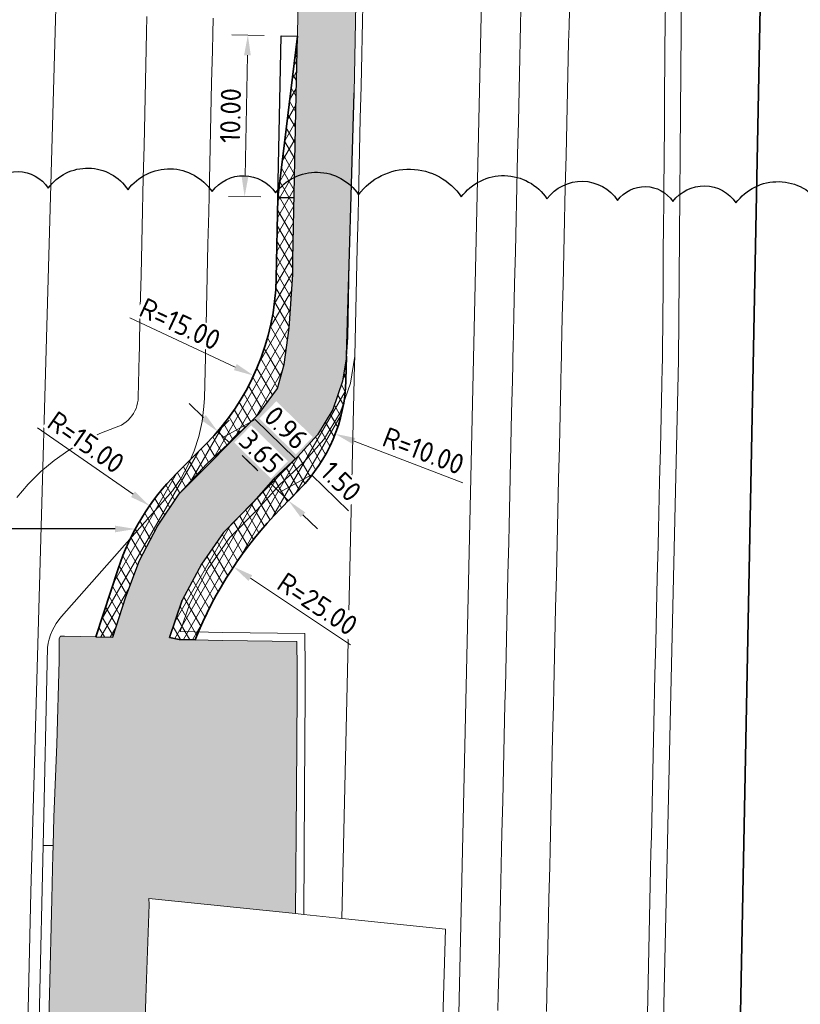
# Model space of a CAD drawing. Header units: metres. Extents: x 250001 to 257773, y 598992 to 609118.
# Tile 493 of 656: x 253848 to 253896, y 604602 to 604663. Entities that reach past the tile are written whole.
import ezdxf
from ezdxf import colors
from ezdxf.entities.mleader import LeaderData, LeaderLine
from ezdxf.lldxf.tags import DXFTag
from ezdxf.math import Vec2, Vec3

# ---------------------------------------------------------------- set-up
doc = ezdxf.new("R2010")
doc.units = ezdxf.units.M
for name, color, linetype, lineweight in [('B-WE-GR-GRAS-GV', 252, 'Continuous', 13), ('B-WE-GW-TALUD_KRUIN-G', 252, 'Continuous', 18), ('B-WE-KG-GRENS_PERCEEL-G', 150, 'KG-PERCEEL', 18), ('B-WE-OG-TERREIN_ERF-GV', 7, 'Continuous', 18), ('B-WE-VH-VERHARDING_GESLOTEN-GV', 252, 'Continuous', 18), ('N-WE-VH-KANTVERHARDING-G', 210, 'Continuous', 35), ('N-WE-VH-VERHARDING_ASFALT-A', 252, 'Continuous', 18), ('X-XX-AL-AANKLEDING-M', 7, 'Continuous', 18), ('X-XX-AL-AANKLEDING-T25', 7, 'Continuous', 25), ('X-XX-AL-REFERENTIE-G', 7, 'Continuous', 18)]:
    doc.layers.add(name, color=color, linetype=linetype, lineweight=lineweight)
doc.layers.add('HULPLIJN', color=220, linetype='Continuous', plot=False)
doc.layers.add('HULPLIJN ARCERING', color=220, linetype='Continuous', plot=False)
doc.layers.add('N-WE-KG-GRENS INMETING-G', color=240, linetype='FENCELINE1', lineweight=35, plot=False)
doc.styles.add('NLCS-ISO-ANNOTATIEF-T25', font='NLCS-ISO.ttf', dxfattribs={"height": 2.5})
doc.styles.get("Standard").update_dxf_attribs({"font": 'NLCS-ISO.ttf'})
doc.linetypes.add('FENCELINE1', pattern='A,6.35,-2.54,[133,ltypeshp.shx,S=2.54,R=0,X=-2.54,Y=0],-2.54,25.4', length=36.83)
tags = doc.linetypes.add('KG-PERCEEL', pattern='A,5.5,-2,["P",Standard,S=1.8,R=0,X=-0.5,Y=-0.9],-2,5.5,-2,[5,NLCS.SHX,S=0.75,R=0,X=0,Y=0],-2', length=19).pattern_tags.tags
tags[6] = DXFTag(74, 10)
doc.dimstyles.new('NLCS-ANNOTATIEF-T25-PIJL_L2_H1', dxfattribs={"dimtxt": 2.5, "dimasz": 2.5, "dimexe": 2, "dimexo": 2, "dimgap": 0.7, "dimtad": 1, "dimzin": 0, "dimdsep": 46, "dimtxsty": 'NLCS-ISO-ANNOTATIEF-T25', "dimcen": 0, "dimdle": 2, "dimclrd": 256, "dimclre": 256, "dimclrt": 256, "dimadec": 1, "dimazin": 0, "dimtfac": 1, "dimtdec": 3, "dimtofl": 0, "dimtmove": 0, "dimatfit": 3, "dimfxl": 2, "dimfxlon": 1, "dimtfillclr": 256, "dimtolj": 1, "dimtzin": 0, "dimlwd": -1, "dimlwe": -1, "dimarcsym": 0})
pattern_1 = [(60, (0, 0), (-0.4330127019, 0.25), []), (120, (0, 0), (-0.4330127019, -0.25), [])]

# ---------------------------------------------------------------- blocks, each defined once
blk = doc.blocks.new('BS2021-132-Xref-KAD-20210617')
at = {"layer": 'B-WE-KG-GRENS_PERCEEL-G', "flags": 128}
for points in [[(253880.357, 604845.815), (253865.184, 604168.152), (253841.404, 604155.428)], [(253837.061, 604153.104), (253837.14, 604159.91), (253837.47, 604175.98), (253840.21, 604271.44), (253841.37, 604319.24), (253842.61, 604368.89), (253844.36, 604421.76), (253845.81, 604476.66), (253846.42, 604500), (253847.04, 604519.96), (253847.12, 604532.57), (253847.23, 604558.2), (253848.39, 604609.04), (253849.97, 604665.21), (253851.13, 604710.81), (253851.71, 604738.72), (253852.7, 604779.03), (253852.94, 604816.25), (253852.987, 604818.495)]]:
    blk.add_lwpolyline(points, dxfattribs=at)
blk = doc.blocks.new('*D75')
at = {"layer": 'Defpoints', "color": 0, "transparency": 16777216}
for p in [(253863.879, 604662.017), (253861.618, 604652.06), (253863.677, 604652.019)]:
    blk.add_point(p, dxfattribs=at)
at = {"layer": 'X-XX-AL-AANKLEDING-M', "transparency": 16777216}
for p, q in [((253862.82, 604662.038), (253860.82, 604662.078)), ((253861.795, 604660.809), (253861.644, 604653.31)), ((253862.618, 604652.04), (253860.619, 604652.08))]:
    blk.add_line(p, q, dxfattribs=at)
for points in [[(253861.586, 604660.813), (253862.003, 604660.804), (253861.82, 604662.058)], [(253861.435, 604653.314), (253861.852, 604653.306), (253861.618, 604652.06)]]:
    blk.add_solid(points, dxfattribs=at)
at = {"layer": 'X-XX-AL-AANKLEDING-M', "transparency": 16777216, "insert": (253860.744, 604657.079), "char_height": 1.25, "attachment_point": 5, "rotation": 88.84534, "style": 'NLCS-ISO-ANNOTATIEF-T25', "bg_fill": 3, "box_fill_scale": 1.1, "bg_fill_color": 256, "bg_fill_true_color": 13158600, "bg_fill_transparency": 0}
blk.add_mtext('\\A1;10.00', dxfattribs=at)
blk = doc.blocks.new('*D76')
at = {"layer": 'Defpoints', "color": 0, "transparency": 16777216}
for p in [(253860.241, 604636.423), (253862.85, 604633.873)]:
    blk.add_point(p, dxfattribs=at)
at = {"layer": 'X-XX-AL-AANKLEDING-M', "transparency": 16777216}
for p, q in [((253860.654, 604636.846), (253861.353, 604637.561)), ((253861.548, 604635.972), (253862.369, 604635.17)), ((253863.263, 604634.296), (253863.962, 604635.011))]:
    blk.add_line(p, q, dxfattribs=at)
for points in [[(253861.693, 604636.121), (253861.402, 604635.823), (253860.654, 604636.846)], [(253862.514, 604635.319), (253862.223, 604635.021), (253863.263, 604634.296)]]:
    blk.add_solid(points, dxfattribs=at)
at = {"layer": 'X-XX-AL-AANKLEDING-M', "transparency": 16777216, "insert": (253862.64, 604636.268), "char_height": 1.25, "attachment_point": 5, "rotation": 315.65598, "style": 'NLCS-ISO-ANNOTATIEF-T25', "bg_fill": 3, "box_fill_scale": 1.1, "bg_fill_color": 256, "bg_fill_true_color": 13158600, "bg_fill_transparency": 0}
blk.add_mtext('\\A1;3.65', dxfattribs=at)
at = {"layer": 'Defpoints', "color": 0, "transparency": 16777216}
blk.add_point((253863.263, 604634.296), dxfattribs=at)
blk = doc.blocks.new('*D77')
at = {"layer": 'Defpoints', "color": 0, "transparency": 16777216}
for p in [(253859.966, 604637.518), (253858.892, 604636.42), (253860.241, 604636.423)]:
    blk.add_point(p, dxfattribs=at)
at = {"layer": 'X-XX-AL-AANKLEDING-M', "transparency": 16777216}
for p, q in [((253859.072, 604638.392), (253858.178, 604639.266)), ((253859.591, 604637.135), (253860.665, 604638.233)), ((253860.31, 604637.182), (253862.274, 604638.269)), ((253862.274, 604638.269), (253864.741, 604635.857)), ((253860.654, 604636.846), (253859.966, 604637.518)), ((253860.654, 604636.846), (253861.353, 604637.561)), ((253861.548, 604635.972), (253862.442, 604635.098))]:
    blk.add_line(p, q, dxfattribs=at)
for points in [[(253859.217, 604638.541), (253858.926, 604638.243), (253859.966, 604637.518)], [(253861.693, 604636.121), (253861.402, 604635.823), (253860.654, 604636.846)]]:
    blk.add_solid(points, dxfattribs=at)
at = {"layer": 'X-XX-AL-AANKLEDING-M', "transparency": 16777216, "insert": (253864.189, 604637.76), "char_height": 1.25, "attachment_point": 5, "rotation": 315.65598, "style": 'NLCS-ISO-ANNOTATIEF-T25', "bg_fill": 3, "box_fill_scale": 1.1, "bg_fill_color": 256, "bg_fill_true_color": 13158600, "bg_fill_transparency": 0}
blk.add_mtext('\\A1;0.96', dxfattribs=at)
blk = doc.blocks.new('*D78')
at = {"layer": 'Defpoints', "color": 0, "transparency": 16777216}
for p in [(253862.85, 604633.873), (253864.335, 604633.247), (253863.972, 604632.876)]:
    blk.add_point(p, dxfattribs=at)
at = {"layer": 'X-XX-AL-AANKLEDING-M', "transparency": 16777216}
for p, q in [((253862.369, 604635.17), (253861.475, 604636.043)), ((253863.263, 604634.296), (253863.962, 604635.011)), ((253863.799, 604633.772), (253865.763, 604634.858)), ((253865.763, 604634.858), (253868.052, 604632.622)), ((253863.263, 604634.296), (253864.335, 604633.247)), ((253864.335, 604633.247), (253865.034, 604633.963)), ((253865.229, 604632.374), (253866.123, 604631.5))]:
    blk.add_line(p, q, dxfattribs=at)
for points in [[(253862.514, 604635.319), (253862.223, 604635.021), (253863.263, 604634.296)], [(253865.375, 604632.523), (253865.084, 604632.225), (253864.335, 604633.247)]]:
    blk.add_solid(points, dxfattribs=at)
at = {"layer": 'X-XX-AL-AANKLEDING-M', "transparency": 16777216, "insert": (253867.589, 604634.437), "char_height": 1.25, "attachment_point": 5, "rotation": 315.65598, "style": 'NLCS-ISO-ANNOTATIEF-T25', "bg_fill": 3, "box_fill_scale": 1.1, "bg_fill_color": 256, "bg_fill_true_color": 13158600, "bg_fill_transparency": 0}
blk.add_mtext('\\A1;1.50', dxfattribs=at)
blk = doc.blocks.new('*D79')
at = {"layer": 'Defpoints', "color": 0, "transparency": 16777216}
for p in [(253855.736, 604632.929), (253868.038, 604624.346)]:
    blk.add_point(p, dxfattribs=at)
at = {"layer": 'X-XX-AL-AANKLEDING-M', "transparency": 16777216}
blk.add_line((253848.806, 604637.763), (253854.711, 604633.644), dxfattribs=at)
blk.add_solid([(253854.83, 604633.815), (253854.591, 604633.473), (253855.736, 604632.929)], dxfattribs=at)
at = {"layer": 'X-XX-AL-AANKLEDING-M', "transparency": 16777216, "insert": (253851.803, 604636.861), "char_height": 1.25, "attachment_point": 5, "rotation": 325.09884, "style": 'NLCS-ISO-ANNOTATIEF-T25', "bg_fill": 3, "box_fill_scale": 1.1, "bg_fill_color": 256, "bg_fill_true_color": 13158600, "bg_fill_transparency": 0}
blk.add_mtext('\\A1;R=15.00', dxfattribs=at)
blk = doc.blocks.new('*D80')
at = {"layer": 'Defpoints', "color": 0, "transparency": 16777216}
for p in [(253848.58, 604647.322), (253862.177, 604640.988)]:
    blk.add_point(p, dxfattribs=at)
at = {"layer": 'X-XX-AL-AANKLEDING-M', "transparency": 16777216}
blk.add_line((253854.517, 604644.556), (253861.044, 604641.516), dxfattribs=at)
blk.add_solid([(253861.132, 604641.704), (253860.956, 604641.327), (253862.177, 604640.988)], dxfattribs=at)
at = {"layer": 'X-XX-AL-AANKLEDING-M', "transparency": 16777216, "insert": (253857.625, 604644.184), "char_height": 1.25, "attachment_point": 5, "rotation": 335.02076, "style": 'NLCS-ISO-ANNOTATIEF-T25', "bg_fill": 3, "box_fill_scale": 1.1, "bg_fill_color": 256, "bg_fill_true_color": 13158600, "bg_fill_transparency": 0}
blk.add_mtext('\\A1;R=15.00', dxfattribs=at)
blk = doc.blocks.new('*D81')
at = {"layer": 'Defpoints', "color": 0, "transparency": 16777216}
for p in [(253860.935, 604629.153), (253881.735, 604615.283)]:
    blk.add_point(p, dxfattribs=at)
at = {"layer": 'X-XX-AL-AANKLEDING-M', "transparency": 16777216}
blk.add_line((253868.174, 604624.326), (253861.975, 604628.46), dxfattribs=at)
blk.add_solid([(253862.091, 604628.633), (253861.86, 604628.286), (253860.935, 604629.153)], dxfattribs=at)
at = {"layer": 'X-XX-AL-AANKLEDING-M', "transparency": 16777216, "insert": (253866.135, 604626.857), "char_height": 1.25, "attachment_point": 5, "rotation": 326.3019, "style": 'NLCS-ISO-ANNOTATIEF-T25', "bg_fill": 3, "box_fill_scale": 1.1, "bg_fill_color": 256, "bg_fill_true_color": 13158600, "bg_fill_transparency": 0}
blk.add_mtext('\\A1;R=25.00', dxfattribs=at)
blk = doc.blocks.new('*D82')
at = {"layer": 'Defpoints', "color": 0, "transparency": 16777216}
for p in [(253857.894, 604640.964), (253867.231, 604637.383)]:
    blk.add_point(p, dxfattribs=at)
at = {"layer": 'X-XX-AL-AANKLEDING-M', "transparency": 16777216}
blk.add_line((253875.121, 604634.358), (253868.398, 604636.936), dxfattribs=at)
blk.add_solid([(253868.473, 604637.13), (253868.324, 604636.741), (253867.231, 604637.383)], dxfattribs=at)
at = {"layer": 'X-XX-AL-AANKLEDING-M', "transparency": 16777216, "insert": (253872.692, 604636.333), "char_height": 1.25, "attachment_point": 5, "rotation": 339.02008, "style": 'NLCS-ISO-ANNOTATIEF-T25', "bg_fill": 3, "box_fill_scale": 1.1, "bg_fill_color": 256, "bg_fill_true_color": 13158600, "bg_fill_transparency": 0}
blk.add_mtext('\\A1;R=10.00', dxfattribs=at)
blk = doc.blocks.new('BS2021-132-Xref-BGT-GRIJS-20210617-aangepast')
at = {"layer": 'B-WE-GR-GRAS-GV', "flags": 128}
for points in [[(253868.668, 604672.754), (253868.397, 604658.489), (253868.098, 604647.985), (253868.067, 604646.905), (253868.008, 604643.361), (253867.93, 604642.146), (253867.685, 604640.634), (253867.086, 604638.896), (253866.127, 604637.33), (253864.897, 604635.968), (253863.417, 604634.572), (253862.033, 604633.017), (253860.321, 604631.286), (253858.943, 604629.317), (253857.76, 604627.083), (253856.978, 604624.789), (253857.565, 604624.664), (253860.268, 604624.598), (253864.848, 604624.531), (253864.872, 604622.87), (253864.875, 604621.341), (253864.821, 604615.296), (253864.779, 604607.694), (253865.279, 604607.643), (253865.321, 604615.292), (253865.375, 604621.339), (253865.372, 604622.874), (253865.341, 604625.024), (253860.278, 604625.098), (253857.634, 604625.162), (253858.22, 604626.884), (253859.37, 604629.056), (253860.706, 604630.965), (253862.398, 604632.675), (253863.776, 604634.223), (253865.255, 604635.618), (253866.529, 604637.029), (253867.541, 604638.681), (253868.172, 604640.512), (253868.443, 604642.185), (253868.597, 604648.899), (253868.643, 604650.899), (253868.666, 604651.923), (253868.689, 604652.898), (253868.734, 604654.898), (253868.78, 604656.897), (253868.826, 604658.897), (253868.872, 604660.896), (253868.896, 604661.92), (253868.918, 604662.896), (253868.964, 604664.895)], [(253868.964, 604664.895), (253868.918, 604662.896), (253868.896, 604661.92), (253868.872, 604660.896), (253868.826, 604658.897), (253868.78, 604656.897), (253868.734, 604654.898), (253868.689, 604652.898), (253868.666, 604651.923), (253868.643, 604650.899), (253868.597, 604648.899), (253868.443, 604642.185), (253868.431, 604641.672), (253867.644, 604607.4), (253867.864, 604607.377), (253874.049, 604606.741), (253873.411, 604585.293)], [(253877.3, 604601.712), (253877.322, 604602.686), (253877.368, 604604.686), (253877.414, 604606.685), (253877.46, 604608.685), (253877.506, 604610.684), (253877.53, 604611.709), (253877.552, 604612.684), (253877.598, 604614.683), (253877.644, 604616.683), (253877.69, 604618.682), (253877.735, 604620.637), (253877.736, 604620.682), (253877.76, 604621.706), (253877.782, 604622.681), (253877.828, 604624.681), (253877.874, 604626.68), (253877.92, 604628.68), (253877.966, 604630.679), (253877.989, 604631.703), (253878.012, 604632.678), (253878.058, 604634.678), (253878.104, 604636.677), (253878.15, 604638.677), (253878.196, 604640.676), (253878.219, 604641.7), (253878.23, 604642.178), (253878.242, 604642.676), (253878.288, 604644.675), (253878.334, 604646.675), (253878.38, 604648.674), (253878.426, 604650.674), (253878.449, 604651.698), (253878.472, 604652.673), (253878.518, 604654.673), (253878.564, 604656.672), (253878.61, 604658.672), (253878.656, 604660.671), (253878.679, 604661.695), (253878.702, 604662.671), (253878.748, 604664.67)], [(253878.748, 604664.67), (253878.702, 604662.671), (253878.679, 604661.695), (253878.656, 604660.671), (253878.61, 604658.672), (253878.564, 604656.672), (253878.518, 604654.673), (253878.472, 604652.673), (253878.449, 604651.698), (253878.426, 604650.674), (253878.38, 604648.674), (253878.334, 604646.675), (253878.288, 604644.675), (253878.242, 604642.676), (253878.23, 604642.178), (253878.219, 604641.7), (253878.196, 604640.676), (253878.15, 604638.677), (253878.104, 604636.677), (253878.058, 604634.678), (253878.012, 604632.678), (253877.989, 604631.703), (253877.966, 604630.679), (253877.92, 604628.68), (253877.874, 604626.68), (253877.828, 604624.681), (253877.782, 604622.681), (253877.76, 604621.706), (253877.736, 604620.682), (253877.735, 604620.637), (253877.69, 604618.682), (253877.644, 604616.683), (253877.598, 604614.683), (253877.552, 604612.684), (253877.53, 604611.709), (253877.506, 604610.684), (253877.46, 604608.685), (253877.414, 604606.685), (253877.368, 604604.686), (253877.322, 604602.686), (253877.3, 604601.712)], [(253880.299, 604601.643), (253880.321, 604602.617), (253880.367, 604604.617), (253880.413, 604606.616), (253880.459, 604608.616), (253880.505, 604610.615), (253880.529, 604611.64), (253880.551, 604612.615), (253880.597, 604614.614), (253880.643, 604616.614), (253880.689, 604618.613), (253880.734, 604620.568), (253880.735, 604620.613), (253880.759, 604621.637), (253880.781, 604622.612), (253880.827, 604624.612), (253880.873, 604626.611), (253880.919, 604628.611), (253880.965, 604630.61), (253880.989, 604631.634), (253881.011, 604632.609), (253881.057, 604634.609), (253881.103, 604636.608), (253881.149, 604638.608), (253881.195, 604640.607), (253881.219, 604641.631), (253881.23, 604642.109), (253881.241, 604642.607), (253881.287, 604644.606), (253881.333, 604646.606), (253881.379, 604648.605), (253881.425, 604650.605), (253881.449, 604651.629), (253881.471, 604652.604), (253881.517, 604654.604), (253881.563, 604656.603), (253881.609, 604658.603), (253881.655, 604660.602), (253881.678, 604661.626), (253881.701, 604662.602), (253881.747, 604664.601)], [(253847.515, 604633.448), (253848.225, 604634.277), (253849.001, 604635.044), (253849.838, 604635.745), (253850.73, 604636.374), (253851.67, 604636.927), (253852.654, 604637.401), (253853.673, 604637.791), (253853.836, 604637.854), (253853.993, 604637.931), (253854.143, 604638.021), (253854.284, 604638.124), (253854.415, 604638.239), (253854.536, 604638.365), (253854.646, 604638.501), (253854.743, 604638.646), (253854.828, 604638.799), (253854.898, 604638.959), (253854.955, 604639.124), (253854.997, 604639.294), (253855.023, 604639.467), (253855.035, 604639.641), (253855.095, 604642.232), (253855.106, 604642.71), (253855.117, 604643.208), (253855.163, 604645.207), (253855.209, 604647.207), (253855.255, 604649.206), (253855.301, 604651.206), (253855.324, 604652.229), (253855.347, 604653.205), (253855.393, 604655.205), (253855.439, 604657.204), (253855.484, 604659.203), (253855.53, 604661.203), (253855.554, 604662.227), (253855.576, 604663.202)], [(253881.747, 604664.601), (253881.701, 604662.602), (253881.678, 604661.626), (253881.655, 604660.602), (253881.609, 604658.603), (253881.563, 604656.603), (253881.517, 604654.604), (253881.471, 604652.604), (253881.449, 604651.629), (253881.425, 604650.605), (253881.379, 604648.605), (253881.333, 604646.606), (253881.287, 604644.606), (253881.241, 604642.607), (253881.23, 604642.109), (253881.219, 604641.631), (253881.195, 604640.607), (253881.149, 604638.608), (253881.103, 604636.608), (253881.057, 604634.609), (253881.011, 604632.609), (253880.989, 604631.634), (253880.965, 604630.61), (253880.919, 604628.611), (253880.873, 604626.611), (253880.827, 604624.612), (253880.781, 604622.612), (253880.759, 604621.637), (253880.735, 604620.613), (253880.734, 604620.568), (253880.689, 604618.613), (253880.643, 604616.614), (253880.597, 604614.614), (253880.551, 604612.615), (253880.529, 604611.64), (253880.505, 604610.615), (253880.459, 604608.616), (253880.413, 604606.616), (253880.367, 604604.617), (253880.321, 604602.617), (253880.299, 604601.643)], [(253886.555, 604601.499), (253886.577, 604602.474), (253886.621, 604604.473), (253886.665, 604606.473), (253886.71, 604608.472), (253886.754, 604610.472), (253886.776, 604611.496), (253886.798, 604612.471), (253886.842, 604614.471), (253886.887, 604616.47), (253886.931, 604618.47), (253886.974, 604620.425), (253886.975, 604620.469), (253886.999, 604621.493), (253887.023, 604622.469), (253887.07, 604624.468), (253887.118, 604626.467), (253887.165, 604628.467), (253887.213, 604630.466), (253887.237, 604631.49), (253887.261, 604632.466), (253887.308, 604634.465), (253887.356, 604636.465), (253887.403, 604638.464), (253887.451, 604640.463), (253887.475, 604641.487), (253887.487, 604641.965), (253887.491, 604642.463), (253887.506, 604644.463), (253887.522, 604646.463), (253887.538, 604648.464), (253887.554, 604650.464), (253887.562, 604651.488), (253887.57, 604652.464), (253887.602, 604656.464), (253887.617, 604658.464), (253887.633, 604660.465), (253887.641, 604661.489), (253887.649, 604662.465), (253887.665, 604664.465)], [(253859.395, 604651.111), (253859.419, 604652.135), (253859.441, 604653.111), (253859.487, 604655.11), (253859.533, 604657.11), (253859.579, 604659.109), (253859.625, 604661.109), (253859.648, 604662.132), (253859.67, 604663.108)], [(253855.576, 604663.202), (253855.554, 604662.227), (253855.53, 604661.203), (253855.484, 604659.203), (253855.439, 604657.204), (253855.393, 604655.205), (253855.347, 604653.205), (253855.324, 604652.229), (253855.301, 604651.206), (253855.255, 604649.206), (253855.209, 604647.207), (253855.163, 604645.207), (253855.117, 604643.208), (253855.106, 604642.71), (253855.095, 604642.232), (253855.035, 604639.641), (253855.023, 604639.467), (253854.997, 604639.294), (253854.955, 604639.124), (253854.898, 604638.959), (253854.828, 604638.799), (253854.743, 604638.646), (253854.646, 604638.501), (253854.536, 604638.365), (253854.415, 604638.239), (253854.284, 604638.124), (253854.143, 604638.021), (253853.993, 604637.931), (253853.836, 604637.854), (253853.673, 604637.791), (253852.654, 604637.401), (253851.67, 604636.927), (253850.73, 604636.374), (253849.838, 604635.745), (253849.001, 604635.044), (253848.225, 604634.277), (253847.515, 604633.448)], [(253848.461, 604582.217), (253849.143, 604611.917), (253849.423, 604624.16)], [(253859.67, 604663.108), (253859.648, 604662.132), (253859.625, 604661.109), (253859.579, 604659.109), (253859.533, 604657.11), (253859.487, 604655.11), (253859.441, 604653.111), (253859.419, 604652.135), (253859.395, 604651.111), (253859.349, 604649.112), (253859.303, 604647.112), (253859.257, 604645.113), (253859.212, 604643.114), (253859.2, 604642.616), (253859.189, 604642.138), (253859.131, 604639.6), (253859.105, 604639.079), (253858.991, 604638.146), (253858.79, 604637.229), (253858.503, 604636.334), (253858.134, 604635.47), (253857.685, 604634.645), (253857.16, 604633.865), (253850.289, 604626.082)], [(253849.423, 604624.16), (253849.143, 604611.917), (253849.769, 604611.902), (253849.809, 604613.664), (253850.004, 604618.177), (253850.138, 604623.338), (253850.139, 604624.392), (253850.139, 604624.724), (253850.224, 604624.865), (253850.468, 604624.86), (253853.452, 604624.804), (253854.274, 604627.306), (253855.104, 604629.543), (253856.219, 604631.681), (253857.564, 604633.669), (253859.258, 604635.512), (253860.959, 604637.089), (253862.499, 604638.625), (253863.652, 604640.196), (253864.071, 604641.683), (253864.368, 604643.917), (253864.609, 604647.25), (253864.6, 604648.168), (253864.805, 604658.339), (253865.121, 604672.836)], [(253850.289, 604626.082), (253857.16, 604633.865), (253857.685, 604634.645), (253858.134, 604635.47), (253858.503, 604636.334), (253858.79, 604637.229), (253858.991, 604638.146), (253859.105, 604639.079), (253859.131, 604639.6), (253859.189, 604642.138), (253859.2, 604642.616), (253859.212, 604643.114), (253859.257, 604645.113), (253859.303, 604647.112), (253859.349, 604649.112), (253859.395, 604651.111)]]:
    blk.add_lwpolyline(points, dxfattribs=at)
blk.add_lwpolyline([(253868.431, 604641.672), (253868.443, 604642.185), (253868.172, 604640.512), (253867.541, 604638.681), (253866.529, 604637.029), (253865.255, 604635.618), (253863.776, 604634.223), (253862.398, 604632.675), (253860.706, 604630.965), (253859.37, 604629.056), (253858.22, 604626.884), (253857.634, 604625.162), (253860.278, 604625.098), (253865.341, 604625.024), (253865.372, 604622.874), (253865.375, 604621.339), (253865.321, 604615.292), (253865.279, 604607.643), (253867.644, 604607.4)], close=True, dxfattribs=at)
at = {"layer": 'B-WE-GR-GRAS-GV'}
blk.add_lwpolyline([(253850.289, 604626.082, 0.158369), (253849.423, 604624.16)], format="xyb", dxfattribs=at)
at = {"layer": 'B-WE-GW-TALUD_KRUIN-G', "flags": 128}
for points in [[(253877.3, 604601.712), (253877.322, 604602.686), (253877.368, 604604.686), (253877.414, 604606.685), (253877.46, 604608.685), (253877.506, 604610.684), (253877.53, 604611.709), (253877.552, 604612.684), (253877.598, 604614.683), (253877.644, 604616.683), (253877.69, 604618.682), (253877.735, 604620.637), (253877.736, 604620.682), (253877.76, 604621.706), (253877.782, 604622.681), (253877.828, 604624.681), (253877.874, 604626.68), (253877.92, 604628.68), (253877.966, 604630.679), (253877.989, 604631.703), (253878.012, 604632.678), (253878.058, 604634.678), (253878.104, 604636.677), (253878.15, 604638.677), (253878.196, 604640.676), (253878.219, 604641.7), (253878.23, 604642.178), (253878.242, 604642.676), (253878.288, 604644.675), (253878.334, 604646.675), (253878.38, 604648.674), (253878.426, 604650.674), (253878.449, 604651.698), (253878.472, 604652.673), (253878.518, 604654.673), (253878.564, 604656.672), (253878.61, 604658.672), (253878.656, 604660.671), (253878.679, 604661.695), (253878.702, 604662.671), (253878.748, 604664.67)], [(253880.299, 604601.643), (253880.321, 604602.617), (253880.367, 604604.617), (253880.413, 604606.616), (253880.459, 604608.616), (253880.505, 604610.615), (253880.529, 604611.64), (253880.551, 604612.615), (253880.597, 604614.614), (253880.643, 604616.614), (253880.689, 604618.613), (253880.734, 604620.568), (253880.735, 604620.613), (253880.759, 604621.637), (253880.781, 604622.612), (253880.827, 604624.612), (253880.873, 604626.611), (253880.919, 604628.611), (253880.965, 604630.61), (253880.989, 604631.634), (253881.011, 604632.609), (253881.057, 604634.609), (253881.103, 604636.608), (253881.149, 604638.608), (253881.195, 604640.607), (253881.219, 604641.631), (253881.23, 604642.109), (253881.241, 604642.607), (253881.287, 604644.606), (253881.333, 604646.606), (253881.379, 604648.605), (253881.425, 604650.605), (253881.449, 604651.629), (253881.471, 604652.604), (253881.517, 604654.604), (253881.563, 604656.603), (253881.609, 604658.603), (253881.655, 604660.602), (253881.678, 604661.626), (253881.701, 604662.602), (253881.747, 604664.601)], [(253878.748, 604664.67), (253878.702, 604662.671), (253878.679, 604661.695), (253878.656, 604660.671), (253878.61, 604658.672), (253878.564, 604656.672), (253878.518, 604654.673), (253878.472, 604652.673), (253878.449, 604651.698), (253878.426, 604650.674), (253878.38, 604648.674), (253878.334, 604646.675), (253878.288, 604644.675), (253878.242, 604642.676), (253878.23, 604642.178), (253878.219, 604641.7), (253878.196, 604640.676), (253878.15, 604638.677), (253878.104, 604636.677), (253878.058, 604634.678), (253878.012, 604632.678), (253877.989, 604631.703), (253877.966, 604630.679), (253877.92, 604628.68), (253877.874, 604626.68), (253877.828, 604624.681), (253877.782, 604622.681), (253877.76, 604621.706), (253877.736, 604620.682), (253877.735, 604620.637), (253877.69, 604618.682), (253877.644, 604616.683), (253877.598, 604614.683), (253877.552, 604612.684), (253877.53, 604611.709), (253877.506, 604610.684), (253877.46, 604608.685), (253877.414, 604606.685), (253877.368, 604604.686), (253877.322, 604602.686), (253877.3, 604601.712)]]:
    blk.add_lwpolyline(points, dxfattribs=at)
at = {"layer": 'B-WE-OG-TERREIN_ERF-GV', "flags": 128}
blk.add_lwpolyline([(253874.049, 604606.741), (253867.864, 604607.377), (253867.644, 604607.4), (253865.279, 604607.643), (253864.779, 604607.694), (253855.687, 604608.629), (253855.705, 604608.271), (253855.503, 604602.483), (253855.389, 604598.055), (253855.35, 604596.082), (253855.197, 604591.118), (253855.048, 604586.163), (253854.992, 604584.665), (253867.129, 604584.954), (253867.35, 604584.959), (253873.411, 604585.293)], close=True, dxfattribs=at)
at = {"layer": 'B-WE-VH-VERHARDING_GESLOTEN-GV', "flags": 128}
for points in [[(253889.751, 604707.36), (253889.354, 604687.068), (253888.669, 604664.948), (253888.487, 604641.949), (253887.974, 604620.402), (253887.426, 604595.635), (253886.669, 604574.096), (253885.693, 604550.348), (253884.98, 604533.473), (253883.512, 604471.907)], [(253865.121, 604672.836), (253864.805, 604658.339), (253864.6, 604648.168), (253864.609, 604647.25), (253864.368, 604643.917), (253864.071, 604641.683), (253863.652, 604640.196), (253862.499, 604638.625), (253860.959, 604637.089), (253859.258, 604635.512), (253857.564, 604633.669), (253856.219, 604631.681), (253855.104, 604629.543), (253854.274, 604627.306), (253853.452, 604624.804), (253850.468, 604624.86), (253850.224, 604624.865), (253850.139, 604624.724), (253850.139, 604624.392), (253850.138, 604623.338), (253850.004, 604618.177), (253849.809, 604613.664), (253849.769, 604611.902), (253849.756, 604611.304), (253849.723, 604610.482), (253849.68, 604608.584), (253849.542, 604602.696), (253849.42, 604598.31)], [(253855.389, 604598.055), (253855.503, 604602.483), (253855.705, 604608.271), (253855.687, 604608.629), (253864.779, 604607.694), (253864.821, 604615.296), (253864.875, 604621.341), (253864.872, 604622.87), (253864.848, 604624.531), (253860.268, 604624.598), (253857.565, 604624.664), (253856.978, 604624.789), (253857.76, 604627.083), (253858.943, 604629.317), (253860.321, 604631.286), (253862.033, 604633.017), (253863.417, 604634.572), (253864.897, 604635.968), (253866.127, 604637.33), (253867.086, 604638.896), (253867.685, 604640.634), (253867.93, 604642.146), (253868.008, 604643.361), (253868.067, 604646.905), (253868.098, 604647.985), (253868.397, 604658.489), (253868.668, 604672.754)], [(253887.665, 604664.465), (253887.649, 604662.465), (253887.641, 604661.489), (253887.633, 604660.465), (253887.617, 604658.464), (253887.602, 604656.464), (253887.57, 604652.464), (253887.562, 604651.488), (253887.554, 604650.464), (253887.538, 604648.464), (253887.522, 604646.463), (253887.506, 604644.463), (253887.491, 604642.463), (253887.487, 604641.965), (253887.475, 604641.487), (253887.451, 604640.463), (253887.403, 604638.464), (253887.356, 604636.465), (253887.308, 604634.465), (253887.261, 604632.466), (253887.237, 604631.49), (253887.213, 604630.466), (253887.165, 604628.467), (253887.118, 604626.467), (253887.07, 604624.468), (253887.023, 604622.469), (253886.999, 604621.493), (253886.975, 604620.469), (253886.974, 604620.425), (253886.931, 604618.47), (253886.887, 604616.47), (253886.842, 604614.471), (253886.798, 604612.471), (253886.776, 604611.496), (253886.754, 604610.472), (253886.71, 604608.472), (253886.665, 604606.473), (253886.621, 604604.473), (253886.577, 604602.474), (253886.555, 604601.499)], [(253883.512, 604471.907), (253884.98, 604533.473), (253885.693, 604550.348), (253886.669, 604574.096), (253887.426, 604595.635), (253887.974, 604620.402), (253888.487, 604641.949), (253888.669, 604664.948), (253889.354, 604687.068), (253889.751, 604707.36)]]:
    blk.add_lwpolyline(points, dxfattribs=at)
blk.add_lwpolyline([(253849.42, 604598.31), (253849.542, 604602.696), (253849.68, 604608.584), (253849.723, 604610.482), (253849.756, 604611.304), (253849.769, 604611.902), (253849.143, 604611.917), (253848.461, 604582.217), (253848.99, 604582.204), (253849.011, 604583.748), (253849.1, 604586.463), (253849.249, 604591.438), (253849.392, 604596.312)], close=True, dxfattribs=at)
blk = doc.blocks.new('BS2021-132-Xref-toegangsweg gearceerd-aangepast')
at = {"layer": 'N-WE-VH-VERHARDING_ASFALT-A'}
h = blk.add_hatch(color=256, dxfattribs=at)
h.dxf.hatch_style = 1
h.paths.add_polyline_path([(253871.153, 604797.246), (253871.177, 604797.622), (253871.36, 604799.856), (253871.644, 604802.283), (253872.008, 604805.432), (253872.907, 604812.062), (253873.793, 604818.693), (253874.339, 604822.575), (253875.692, 604833.149), (253876.589, 604840.405), (253877.477, 604847.601), (253878.559, 604857.391), (253878.698, 604859.44), (253879.093, 604864.801), (253879.577, 604872.346), (253879.816, 604878.052), (253880.334, 604883.258), (253880.813, 604886.207), (253881.461, 604889.634), (253881.895, 604891.726), (253882.015, 604892.304), (253882.184, 604892.986), (253882.383, 604893.306), (253882.695, 604893.508), (253883.074, 604893.554), (253883.413, 604893.471), (253883.502, 604893.076), (253885.213, 604893.037), (253886.745, 604893.016), (253886.855, 604898.072), (253886.895, 604902.801), (253883.74, 604903.11), (253879.87, 604903.41), (253879.708, 604901.3), (253879.384, 604897.809), (253878.814, 604894.43), (253878.455, 604892.397), (253877.704, 604889.011), (253877.249, 604886.874), (253876.745, 604883.509), (253876.413, 604878.379), (253876.078, 604872.605), (253875.593, 604864.977), (253875.236, 604859.95), (253875.087, 604857.861), (253873.969, 604847.762), (253873.108, 604840.826), (253872.256, 604833.7), (253870.783, 604822.782), (253870.676, 604822.527), (253870.476, 604822.191), (253870.243, 604821.953), (253870.023, 604821.771), (253869.921, 604822.147), (253869.78, 604822.729), (253869.527, 604823.87), (253869.041, 604826.157), (253868.463, 604828.741), (253867.941, 604830.825), (253867.08, 604834.468), (253865.727, 604840.415), (253864.07, 604847.646), (253863.554, 604849.918), (253862.64, 604853.948), (253861.053, 604860.94), (253858.834, 604870.483), (253858.552, 604871.824), (253857.001, 604871.374), (253855.481, 604870.834), (253856.023, 604868.601), (253856.371, 604867.169), (253857.739, 604861.514), (253859.47, 604854.046), (253860.982, 604847.584), (253862.865, 604839.343), (253864.917, 604830.323), (253865.381, 604828.232), (253865.736, 604826.696), (253866.56, 604822.979), (253866.649, 604822.58), (253866.878, 604821.676), (253867.591, 604818.549), (253868.296, 604815.462), (253868.688, 604813.524), (253868.931, 604812.313), (253869.023, 604811.102), (253868.945, 604809.65), (253868.748, 604807.408), (253868.351, 604804.498), (253867.996, 604801.862), (253867.691, 604799.389), (253867.567, 604797.752), (253867.501, 604796.717), (253867.435, 604794.29), (253867.464, 604790.394), (253867.511, 604784.182), (253867.419, 604772.911), (253867.132, 604759.836), (253866.851, 604747.838), (253866.534, 604734.54), (253866.268, 604723.123), (253865.936, 604708.735), (253865.668, 604697.922), (253865.37, 604683.298), (253865.121, 604672.836), (253864.805, 604658.339), (253864.6, 604648.168), (253864.609, 604647.25), (253864.368, 604643.917), (253864.071, 604641.683), (253863.652, 604640.196), (253862.499, 604638.625), (253860.959, 604637.089), (253859.258, 604635.512), (253857.564, 604633.669), (253856.219, 604631.681), (253855.104, 604629.543), (253854.274, 604627.306), (253853.452, 604624.804), (253850.468, 604624.86), (253850.224, 604624.865), (253850.139, 604624.724), (253850.139, 604624.392), (253850.138, 604623.338), (253850.004, 604618.177), (253849.809, 604613.664), (253849.769, 604611.902), (253849.756, 604611.304), (253849.723, 604610.482), (253849.68, 604608.584), (253849.542, 604602.696), (253849.42, 604598.31), (253849.392, 604596.312), (253849.249, 604591.438), (253849.1, 604586.463), (253849.011, 604583.748), (253848.99, 604582.204), (253848.986, 604581.949), (253849.029, 604579.893), (253849.005, 604579.425), (253849.143, 604579.288), (253849.704, 604579.303), (253850.19, 604579.3), (253850.576, 604578.46), (253851.049, 604577.398), (253851.941, 604575.658), (253853.402, 604573.215), (253858.513, 604564.623), (253861.174, 604560.056), (253861.872, 604558.701), (253862.227, 604557.647), (253862.391, 604556.438), (253862.432, 604554.144), (253862.389, 604551.362), (253862.287, 604548.032), (253862.218, 604544.654), (253861.931, 604533.485), (253861.669, 604522.978), (253861.401, 604509.725), (253861.161, 604498.085), (253860.833, 604482.89), (253860.577, 604472.431), (253864.034, 604472.352), (253864.307, 604482.955), (253864.642, 604498.01), (253864.891, 604509.712), (253865.182, 604522.878), (253865.429, 604533.351), (253865.708, 604544.417), (253865.827, 604548.01), (253865.922, 604551.268), (253865.973, 604554.57), (253865.828, 604558.122), (253865.677, 604558.709), (253865.475, 604559.352), (253865.089, 604560.153), (253864.592, 604561.145), (253861.379, 604566.58), (253857.516, 604573.127), (253855.541, 604576.337), (253854.685, 604577.901), (253854.319, 604578.869), (253854.137, 604579.774), (253854.01, 604580.951), (253854.006, 604582.249), (253854.002, 604583.211), (253854.181, 604583.819), (253854.648, 604584.302), (253854.744, 604584.404), (253854.992, 604584.665), (253855.048, 604586.163), (253855.197, 604591.118), (253855.35, 604596.082), (253855.389, 604598.055), (253855.503, 604602.483), (253855.705, 604608.271), (253855.687, 604608.629), (253864.779, 604607.694), (253864.821, 604615.296), (253864.875, 604621.341), (253864.872, 604622.87), (253864.848, 604624.531), (253860.268, 604624.598), (253857.565, 604624.664), (253856.978, 604624.789), (253857.76, 604627.083), (253858.943, 604629.317), (253860.321, 604631.286), (253862.033, 604633.017), (253863.417, 604634.572), (253864.897, 604635.968), (253866.127, 604637.33), (253867.086, 604638.896), (253867.685, 604640.634), (253867.93, 604642.146), (253868.008, 604643.361), (253868.067, 604646.905), (253868.098, 604647.985), (253868.397, 604658.489), (253868.668, 604672.754), (253868.918, 604683.514), (253869.227, 604697.81), (253869.467, 604708.833), (253869.787, 604722.817), (253870.043, 604734.595), (253870.356, 604747.854), (253870.667, 604759.915), (253870.934, 604772.814), (253870.982, 604784.348), (253870.943, 604791.424), (253870.984, 604794.654)])
at = {"layer": 'B-WE-VH-VERHARDING_GESLOTEN-GV', "flags": 128}
for points in [[(253865.121, 604672.836), (253864.805, 604658.339), (253864.6, 604648.168), (253864.609, 604647.25), (253864.368, 604643.917), (253864.071, 604641.683), (253863.652, 604640.196), (253862.499, 604638.625), (253860.959, 604637.089), (253859.258, 604635.512), (253857.564, 604633.669), (253856.219, 604631.681), (253855.104, 604629.543), (253854.274, 604627.306), (253853.452, 604624.804), (253850.468, 604624.86), (253850.224, 604624.865), (253850.139, 604624.724), (253850.139, 604624.392), (253850.138, 604623.338), (253850.004, 604618.177), (253849.809, 604613.664), (253849.769, 604611.902), (253849.756, 604611.304), (253849.723, 604610.482), (253849.68, 604608.584), (253849.542, 604602.696), (253849.42, 604598.31)], [(253855.389, 604598.055), (253855.503, 604602.483), (253855.705, 604608.271), (253855.687, 604608.629), (253864.779, 604607.694), (253864.821, 604615.296), (253864.875, 604621.341), (253864.872, 604622.87), (253864.848, 604624.531), (253860.268, 604624.598), (253857.565, 604624.664), (253856.978, 604624.789), (253857.76, 604627.083), (253858.943, 604629.317), (253860.321, 604631.286), (253862.033, 604633.017), (253863.417, 604634.572), (253864.897, 604635.968), (253866.127, 604637.33), (253867.086, 604638.896), (253867.685, 604640.634), (253867.93, 604642.146), (253868.008, 604643.361), (253868.067, 604646.905), (253868.098, 604647.985), (253868.397, 604658.489), (253868.668, 604672.754)]]:
    blk.add_lwpolyline(points, dxfattribs=at)

msp = doc.modelspace()

# ---------------------------------------------------------------- hatches: boundary and pattern name
at = {"layer": 'N-WE-VH-VERHARDING_ASFALT-A'}
h = msp.add_hatch(dxfattribs=at)
h.set_pattern_fill('AVH-ASFALT-SO', color=256, pattern_type=2)
h.set_pattern_definition(pattern_1)
edge = h.paths.add_edge_path()
edge.add_line((253859.258, 604635.512), (253860.959, 604637.089))
edge.add_line((253860.959, 604637.089), (253862.499, 604638.625))
edge.add_line((253862.499, 604638.625), (253863.652, 604640.196))
edge.add_line((253863.652, 604640.196), (253864.071, 604641.683))
edge.add_line((253864.071, 604641.683), (253864.368, 604643.917))
edge.add_line((253864.368, 604643.917), (253864.609, 604647.25))
edge.add_line((253864.609, 604647.25), (253864.6, 604648.168))
edge.add_line((253864.6, 604648.168), (253864.805, 604658.339))
edge.add_line((253864.805, 604658.339), (253864.885, 604661.995))
edge.add_line((253864.885, 604661.995), (253863.677, 604652.019))
edge.add_line((253863.677, 604652.019), (253863.577, 604647.02))
edge.add_arc((253848.58, 604647.322), 15, 315.12165, 358.84534, ccw=False)
edge.add_line((253859.209, 604636.738), (253857.409, 604634.93))
edge.add_arc((253868.038, 604624.346), 15, 135.12165, 161.81273)
edge.add_line((253853.787, 604629.028), (253852.406, 604624.824))
edge.add_line((253852.406, 604624.824), (253853.452, 604624.804))
edge.add_line((253853.452, 604624.804), (253854.274, 604627.306))
edge.add_line((253854.274, 604627.306), (253855.104, 604629.543))
edge.add_line((253855.104, 604629.543), (253856.219, 604631.681))
edge.add_line((253856.219, 604631.681), (253857.564, 604633.669))
edge.add_line((253857.564, 604633.669), (253859.258, 604635.512))
h = msp.add_hatch(dxfattribs=at)
h.set_pattern_fill('AVH-ASFALT-SO', color=256, pattern_type=2)
h.set_pattern_definition(pattern_1)
edge = h.paths.add_edge_path()
edge.add_line((253867.89, 604640.679), (253867.932, 604642.159))
edge.add_line((253867.932, 604642.159), (253867.685, 604640.634))
edge.add_line((253867.685, 604640.634), (253867.086, 604638.896))
edge.add_line((253867.086, 604638.896), (253866.127, 604637.33))
edge.add_line((253866.127, 604637.33), (253864.897, 604635.968))
edge.add_line((253864.897, 604635.968), (253863.417, 604634.572))
edge.add_line((253863.417, 604634.572), (253862.033, 604633.017))
edge.add_line((253862.033, 604633.017), (253860.321, 604631.286))
edge.add_line((253860.321, 604631.286), (253858.943, 604629.317))
edge.add_line((253858.943, 604629.317), (253857.76, 604627.083))
edge.add_line((253857.76, 604627.083), (253856.978, 604624.789))
edge.add_line((253856.978, 604624.789), (253857.565, 604624.664))
edge.add_line((253857.565, 604624.664), (253858.552, 604624.64))
edge.add_arc((253881.735, 604615.283), 25, 135.65598, 158.01951, ccw=False)
edge.add_line((253863.856, 604632.757), (253865.046, 604633.974))
edge.add_arc((253857.894, 604640.964), 10, 315.65598, 358.3695)

# ---------------------------------------------------------------- linework, layer by layer
at = {"layer": 'HULPLIJN', "flags": 128}
for points in [[(253863.677, 604652.019), (253863.879, 604662.017)], [(253863.879, 604662.017), (253864.885, 604661.995)], [(253864.6, 604648.168), (253864.805, 604658.339)], [(253867.933, 604642.196), (253868.397, 604658.489)], [(253863.677, 604652.019), (253864.677, 604651.999)], [(253857.564, 604633.669), (253862.499, 604638.625)], [(253860.321, 604631.286), (253864.897, 604635.968)], [(253853.452, 604624.804), (253854.274, 604627.306)], [(253856.978, 604624.789), (253857.76, 604627.083)], [(253852.406, 604624.824), (253853.452, 604624.804)], [(253858.552, 604624.64), (253857.565, 604624.664), (253856.978, 604624.789)]]:
    msp.add_lwpolyline(points, dxfattribs=at)
msp.add_lwpolyline([(253845.69, 604652.676, -0.520567), (253849.464, 604652.594, -0.520567), (253854.401, 604652.487, -0.520567), (253859.601, 604652.374, -0.520567), (253863.536, 604652.289, -0.520567), (253868.678, 604652.178, -0.520567), (253875.035, 604652.04, -0.520567), (253880.338, 604651.925, -0.520567), (253884.709, 604651.831, -0.520567), (253888.136, 604651.757, -0.520567), (253892.037, 604651.672, -0.520567), (253897.321, 604651.558, -0.520567)], format="xyb", dxfattribs=at)
at = {"layer": 'HULPLIJN ARCERING', "flags": 128}
for points in [[(253859.258, 604635.512), (253860.959, 604637.089), (253862.499, 604638.625), (253863.652, 604640.196), (253864.071, 604641.683), (253864.368, 604643.917), (253864.609, 604647.25), (253864.6, 604648.168), (253864.805, 604658.339), (253864.885, 604661.995), (253863.677, 604652.019), (253863.577, 604647.02, -0.193129), (253859.209, 604636.738), (253857.409, 604634.93, 0.116991), (253853.787, 604629.028), (253852.406, 604624.824), (253853.452, 604624.804), (253854.274, 604627.306), (253855.104, 604629.543), (253856.219, 604631.681), (253857.564, 604633.669)], [(253867.89, 604640.679), (253867.932, 604642.159), (253867.685, 604640.634), (253867.086, 604638.896), (253866.127, 604637.33), (253864.897, 604635.968), (253863.417, 604634.572), (253862.033, 604633.017), (253860.321, 604631.286), (253858.943, 604629.317), (253857.76, 604627.083), (253856.978, 604624.789), (253857.565, 604624.664), (253858.552, 604624.64, -0.09789), (253863.856, 604632.757), (253865.046, 604633.974, 0.188561)]]:
    msp.add_lwpolyline(points, format="xyb", close=True, dxfattribs=at)
at = {"layer": 'N-WE-KG-GRENS INMETING-G', "flags": 128}
msp.add_lwpolyline([(253824.324, 604689.421), (253894.017, 604688.057), (253890.383, 604502.338), (253819.43, 604503.662)], close=True, dxfattribs=at)
at = {"layer": 'N-WE-VH-KANTVERHARDING-G', "flags": 128}
for points in [[(253852.406, 604624.824), (253853.787, 604629.028, -0.116991), (253857.409, 604634.93), (253859.209, 604636.738, 0.193129), (253863.577, 604647.02), (253863.677, 604652.019), (253864.885, 604661.995)], [(253858.552, 604624.64, -0.09789), (253863.856, 604632.757), (253865.046, 604633.974, 0.188561), (253867.89, 604640.679), (253867.933, 604642.196)]]:
    msp.add_lwpolyline(points, format="xyb", dxfattribs=at)

# ---------------------------------------------------------------- block references
at = {"layer": 'X-XX-AL-REFERENTIE-G'}
for name in ['BS2021-132-Xref-BGT-GRIJS-20210617-aangepast', 'BS2021-132-Xref-KAD-20210617', 'BS2021-132-Xref-toegangsweg gearceerd-aangepast']:
    msp.add_blockref(name, (0, 0), dxfattribs=at)

# ---------------------------------------------------------------- next in the draw order: dimensions: what is measured, and where the dimension line sits
at = {"layer": 'X-XX-AL-AANKLEDING-M'}
dim = msp.add_aligned_dim(p1=(253863.879, 604662.017), p2=(253863.677, 604652.019), distance=-2.059, dimstyle='NLCS-ANNOTATIEF-T25-PIJL_L2_H1', override={"dimtfill": 1}, dxfattribs=at)
dim.commit()
dim.dimension.update_dxf_attribs({"geometry": '*D75', "text_midpoint": (253860.744, 604657.079)})
for center, mpoint, picture, middle in [((253848.58, 604647.322), (253862.177, 604640.988), '*D80', (253857.214, 604643.3)), ((253881.735, 604615.283), (253860.935, 604629.153), '*D81', (253865.595, 604626.046))]:
    dim = msp.add_radius_dim(center=center, mpoint=mpoint, dimstyle='NLCS-ANNOTATIEF-T25-PIJL_L2_H1', override={"dimpost": 'R=<>', "dimtfill": 1}, dxfattribs=at)
    dim.commit()
    dim.dimension.update_dxf_attribs({"geometry": picture, "text_midpoint": middle, "dimtype": 164})

# ---------------------------------------------------------------- next in the draw order: dimensions: what is measured, and where the dimension line sits
dim = msp.add_radius_dim(center=(253857.894, 604640.964), mpoint=(253867.231, 604637.383), dimstyle='NLCS-ANNOTATIEF-T25-PIJL_L2_H1', override={"dimpost": 'R=<>', "dimtfill": 1}, dxfattribs=at)
dim.commit()
dim.dimension.update_dxf_attribs({"geometry": '*D82', "text_midpoint": (253872.692, 604636.333)})

# ---------------------------------------------------------------- next in the draw order: dimensions: what is measured, and where the dimension line sits
dim = msp.add_radius_dim(center=(253868.038, 604624.346), mpoint=(253855.736, 604632.929), dimstyle='NLCS-ANNOTATIEF-T25-PIJL_L2_H1', override={"dimpost": 'R=<>', "dimtfill": 1}, dxfattribs=at)
dim.commit()
dim.dimension.update_dxf_attribs({"geometry": '*D79', "text_midpoint": (253851.803, 604636.861)})

# ---------------------------------------------------------------- next in the draw order: dimensions: what is measured, and where the dimension line sits
dim = msp.add_linear_dim(base=(253864.335, 604633.247), p1=(253862.85, 604633.873), p2=(253863.972, 604632.876), angle=135.65598, dimstyle='NLCS-ANNOTATIEF-T25-PIJL_L2_H1', override={"dimtfill": 1}, dxfattribs=at)
dim.commit()
dim.dimension.update_dxf_attribs({"geometry": '*D78', "text_midpoint": (253866.695, 604635.311)})

# ---------------------------------------------------------------- next in the draw order: leaders
at = {"layer": 'X-XX-AL-AANKLEDING-T25', "color": 10}
ml = msp.add_multileader_mtext('Standard', dxfattribs=at)
ml.set_content('Conflict met talud', color=10, style='NLCS-ISO-ANNOTATIEF-T25')
ml.set_leader_properties(color=256, linetype='ByLayer', lineweight=-1)
ml.build(insert=Vec2(0, 0))
ml.multileader.update_dxf_attribs({"text_left_attachment_type": 5, "text_right_attachment_type": 5, "dogleg_length": 2.5, "arrow_head_size": 1.25, "scale": 0.5})
ctx = ml.context
ctx.base_point, ctx.scale, ctx.char_height, ctx.arrow_head_size, ctx.landing_gap_size, ctx.plane_origin = Vec3(253828.725, 604631.497), 0.5, 1.25, 1.25, 0.45, Vec3(253854.852, 604631.497)
ctx.left_attachment, ctx.right_attachment = 5, 5
notes = []
notes.append((ctx, [(0, (1, 1, 0), (253844.5, 604631.497), (-1, 0), 1.25, [(0, [(253854.852, 604631.497)], 0, [])])]))
ctx.mtext.insert, ctx.mtext.flow_direction = Vec3(253829.175, 604632.997), 5
ctx.mtext.has_bg_fill, ctx.mtext.bg_color, ctx.mtext.bg_scale_factor, ctx.mtext.bg_transparency, ctx.mtext.use_window_bg_color = 1, -1027028792, 1.5, 0, 1
for ctx, leaders in notes:
    for number, flags, end, landing, length, lines in leaders:
        leader = LeaderData()
        leader.index, (leader.has_last_leader_line, leader.has_dogleg_vector, leader.attachment_direction) = number, flags
        leader.last_leader_point, leader.dogleg_vector, leader.dogleg_length = Vec3(end), Vec3(landing), length
        for number, points, colour, breaks in lines:
            line = LeaderLine()
            line.index, line.vertices, line.color, line.breaks = number, Vec3.list(points), colors.encode_raw_color(colour), breaks
            leader.lines.append(line)
        ctx.leaders.append(leader)

# ---------------------------------------------------------------- next in the draw order: dimensions: what is measured, and where the dimension line sits
at = {"layer": 'X-XX-AL-AANKLEDING-M'}
dim = msp.add_linear_dim(base=(253859.966, 604637.518), p1=(253860.241, 604636.423), p2=(253858.892, 604636.42), angle=135.65598, dimstyle='NLCS-ANNOTATIEF-T25-PIJL_L2_H1', override={"dimtfill": 1}, dxfattribs=at)
dim.commit()
dim.dimension.update_dxf_attribs({"geometry": '*D77', "text_midpoint": (253863.205, 604638.721)})

# ---------------------------------------------------------------- next in the draw order: dimensions: what is measured, and where the dimension line sits
dim = msp.add_aligned_dim(p1=(253860.241, 604636.423), p2=(253862.85, 604633.873), distance=0.591, dimstyle='NLCS-ANNOTATIEF-T25-PIJL_L2_H1', override={"dimtfill": 1}, dxfattribs=at)
dim.commit()
dim.dimension.update_dxf_attribs({"geometry": '*D76', "text_midpoint": (253862.64, 604636.268)})

doc.saveas('drawing.dxf')
